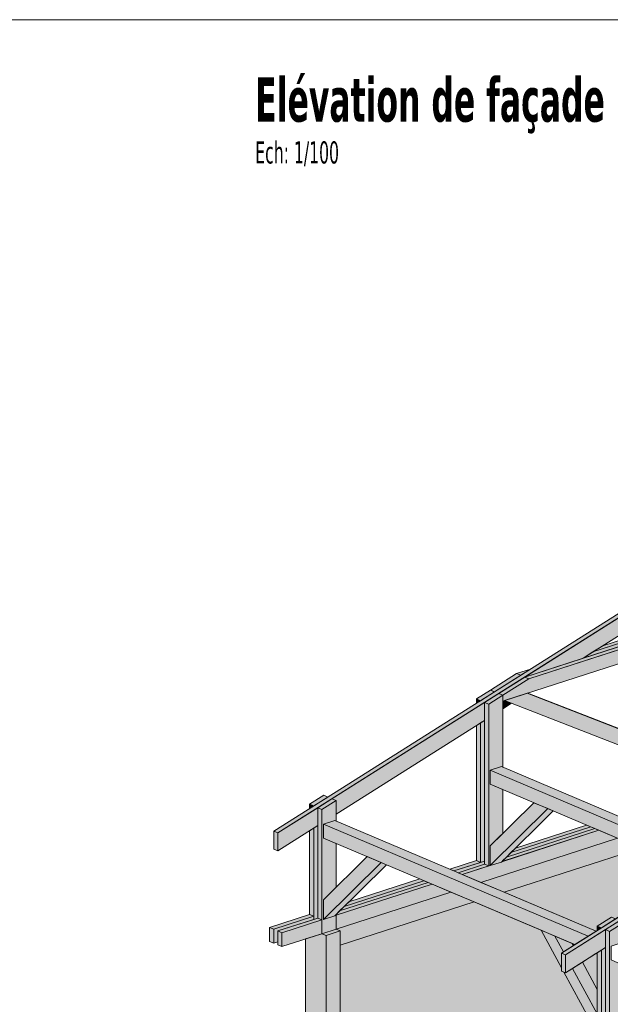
# Model space of a CAD drawing. Header units: millimetres. Extents: x 0 to 1517, y -116 to 725.
# Tile 489 of 501: x 1217 to 1281, y 353 to 458. Entities that reach past the tile are written whole.
import ezdxf

# ---------------------------------------------------------------- set-up
doc = ezdxf.new("R2010")
doc.units = ezdxf.units.MM
doc.layers.add('Ech.1_100', color=7, linetype='Continuous')
doc.layers.add('Ech.1_75', color=7, linetype='Continuous')
doc.styles.add('tahoma-', font='txt', dxfattribs={"height": 1})
doc.styles.add('tahoma-b', font='txt', dxfattribs={"height": 1})

msp = doc.modelspace()

# ---------------------------------------------------------------- hatches: boundary and pattern name
at = {"layer": 'Ech.1_75', "linetype": 'Continuous', "lineweight": 5, "true_color": 0xd4c4b3, "transparency": 33554687}
for points in [[(1244.607, 371.219), (1245.045, 371.033), (1341.219, 431.754), (1340.781, 431.94), (1244.607, 371.219)], [(1275.297, 358.209), (1275.736, 358.023), (1371.91, 418.744), (1371.471, 418.93), (1275.297, 358.209)], [(1271.396, 387.67), (1277.608, 389.677), (1299.535, 403.521), (1299.535, 405.436), (1271.396, 387.67)], [(1300.124, 396.623), (1271.834, 387.484), (1269.053, 385.728), (1269.053, 385.099), (1300.124, 395.137), (1300.124, 396.623)], [(1271.834, 387.484), (1299.974, 396.575), (1299.535, 396.761), (1271.396, 387.67), (1271.834, 387.484)], [(1299.535, 397.088), (1278.67, 390.347), (1277.608, 389.677), (1299.535, 396.761), (1299.535, 397.088)], [(1298.658, 397.132), (1279.733, 391.018), (1278.67, 390.347), (1299.097, 396.946), (1298.658, 397.132)], [(1267.738, 386.286), (1268.176, 386.1), (1270.958, 387.856), (1270.519, 388.041), (1267.738, 386.286)], [(1272.02, 388.526), (1270.519, 388.041), (1270.958, 387.856), (1272.02, 388.526)], [(1271.834, 387.484), (1271.396, 387.67), (1268.615, 385.914), (1269.053, 385.728), (1271.834, 387.484)], [(1271.725, 385.962), (1271.672, 385.945), (1271.688, 385.939), (1271.725, 385.962)], [(1250.821, 374.679), (1251.259, 374.493), (1251.259, 373.041), (1267.108, 383.047), (1267.108, 384.963), (1250.821, 374.679)], [(1269.24, 385.159), (1269.053, 385.099), (1269.053, 384.275), (1269.99, 384.867), (1269.24, 385.159)], [(1245.045, 369.118), (1249.314, 371.813), (1249.314, 373.728), (1245.045, 371.033), (1245.045, 369.118)], [(1245.045, 371.033), (1244.607, 371.219), (1244.607, 369.303), (1245.045, 369.118), (1245.045, 371.033)], [(1267.697, 367.567), (1264.707, 366.601), (1266.697, 365.757), (1281.296, 370.474), (1279.306, 371.317), (1268.937, 367.968), (1268.903, 367.933), (1267.697, 367.544), (1267.697, 367.567)], [(1278.867, 371.503), (1269.429, 368.454), (1269.053, 368.082), (1269.053, 368.005), (1279.306, 371.317), (1278.867, 371.503)], [(1278.429, 371.689), (1269.921, 368.941), (1269.429, 368.454), (1278.867, 371.503), (1278.429, 371.689)], [(1269.921, 368.941), (1278.429, 371.689), (1277.99, 371.875), (1270.413, 369.427), (1269.921, 368.941)], [(1266.231, 368.076), (1263.391, 367.159), (1263.83, 366.973), (1266.67, 367.89), (1266.231, 368.076)], [(1267.108, 368.032), (1263.83, 366.973), (1264.268, 366.787), (1267.108, 367.704), (1267.108, 368.032)], [(1267.108, 367.704), (1264.268, 366.787), (1264.707, 366.601), (1267.547, 367.518), (1267.108, 367.704)], [(1251.259, 362.257), (1261.511, 365.569), (1261.073, 365.755), (1251.635, 362.706), (1251.259, 362.334), (1251.259, 362.257)], [(1260.635, 365.94), (1252.127, 363.192), (1251.635, 362.706), (1261.073, 365.755), (1260.635, 365.94)], [(1252.127, 363.192), (1260.635, 365.94), (1260.196, 366.126), (1252.619, 363.678), (1252.127, 363.192)], [(1251.259, 360.77), (1263.501, 364.725), (1261.511, 365.569), (1251.259, 362.257), (1251.259, 360.77)], [(1248.437, 362.327), (1244.168, 360.948), (1244.607, 360.762), (1248.876, 362.142), (1248.437, 362.327)], [(1248.876, 362.142), (1244.607, 360.762), (1244.607, 359.276), (1245.045, 359.418), (1245.045, 360.577), (1248.876, 361.814), (1248.876, 362.142)], [(1249.314, 361.956), (1245.045, 360.577), (1245.484, 360.391), (1249.752, 361.77), (1249.314, 361.956)], [(1245.484, 358.904), (1249.752, 360.283), (1249.752, 361.77), (1245.484, 360.391), (1245.484, 358.904)], [(1244.168, 359.462), (1244.607, 359.276), (1244.607, 360.762), (1244.168, 360.948), (1244.168, 359.462)], [(1245.045, 359.09), (1245.484, 358.904), (1245.484, 360.391), (1245.045, 360.577), (1245.045, 359.09)], [(1275.736, 356.108), (1280.005, 358.803), (1280.005, 360.719), (1275.736, 358.023), (1275.736, 356.108)], [(1275.736, 358.023), (1275.297, 358.209), (1275.297, 356.294), (1275.736, 356.108), (1275.736, 358.023)]]:
    msp.add_hatch(color=9, dxfattribs=at).paths.add_polyline_path(points)
at = {"layer": 'Ech.1_75', "linetype": 'Continuous', "lineweight": 5, "true_color": 0xe0c8b3, "transparency": 33554687}
for points in [[(1268.176, 386.1), (1267.738, 386.286), (1266.231, 385.334), (1266.67, 385.148), (1268.176, 386.1)], [(1267.108, 384.963), (1267.547, 384.777), (1269.053, 385.728), (1268.615, 385.914), (1267.108, 384.963)], [(1267.697, 377.724), (1268.903, 378.114), (1269.053, 378.05), (1269.053, 385.728), (1267.547, 384.777), (1267.547, 367.518), (1267.697, 367.567), (1267.697, 369.646), (1269.053, 370.987), (1269.053, 375.663), (1267.697, 376.238), (1267.697, 377.724)], [(1266.67, 385.148), (1266.231, 385.334), (1266.231, 384.872), (1266.67, 385.148)], [(1267.547, 384.777), (1267.108, 384.963), (1267.108, 367.704), (1267.547, 367.518), (1267.547, 384.777)], [(1266.231, 368.076), (1266.67, 367.89), (1266.67, 382.771), (1266.231, 382.494), (1266.231, 368.076)], [(1266.67, 367.89), (1267.108, 368.032), (1267.108, 383.047), (1266.67, 382.771), (1266.67, 367.89)], [(1250.382, 374.865), (1249.944, 375.051), (1248.437, 374.1), (1248.876, 373.914), (1250.382, 374.865)], [(1248.876, 373.914), (1248.437, 374.1), (1248.437, 373.637), (1248.876, 373.914)], [(1251.259, 374.493), (1250.821, 374.679), (1249.314, 373.728), (1249.752, 373.542), (1251.259, 374.493)], [(1249.752, 360.283), (1251.259, 360.77), (1251.259, 362.334), (1251.108, 362.185), (1249.903, 361.795), (1249.903, 363.898), (1251.259, 365.238), (1251.259, 369.915), (1249.903, 370.489), (1249.903, 371.976), (1251.108, 372.365), (1251.259, 372.301), (1251.259, 374.493), (1249.752, 373.542), (1249.752, 360.283)], [(1249.752, 373.542), (1249.314, 373.728), (1249.314, 361.956), (1249.752, 361.77), (1249.752, 373.542)], [(1248.437, 362.327), (1248.876, 362.142), (1248.876, 371.536), (1248.437, 371.259), (1248.437, 362.327)], [(1248.876, 361.814), (1249.314, 361.956), (1249.314, 371.813), (1248.876, 371.536), (1248.876, 361.814)], [(1268.937, 367.968), (1269.053, 368.005), (1269.053, 368.082), (1268.937, 367.968)], [(1281.073, 361.856), (1280.634, 362.042), (1279.128, 361.09), (1279.566, 360.904), (1281.073, 361.856)], [(1280.005, 360.719), (1280.443, 360.533), (1281.95, 361.484), (1281.511, 361.67), (1280.005, 360.719)], [(1280.594, 358.966), (1281.799, 359.356), (1281.95, 359.292), (1281.95, 361.484), (1280.443, 360.533), (1280.443, 310.238), (1281.95, 310.724), (1281.95, 349.324), (1281.799, 349.176), (1280.594, 348.786), (1280.594, 350.888), (1281.95, 352.229), (1281.95, 356.905), (1280.594, 357.48), (1280.594, 358.966)], [(1279.566, 360.904), (1279.128, 361.09), (1279.128, 360.628), (1279.566, 360.904)], [(1280.443, 360.533), (1280.005, 360.719), (1280.005, 348.946), (1280.443, 348.761), (1280.443, 360.533)], [(1279.128, 349.318), (1279.566, 349.132), (1279.566, 358.527), (1279.128, 358.25), (1279.128, 349.318)], [(1279.566, 348.805), (1280.005, 348.946), (1280.005, 358.803), (1279.566, 358.527), (1279.566, 348.805)]]:
    msp.add_hatch(color=9, dxfattribs=at).paths.add_polyline_path(points)
at = {"layer": 'Ech.1_75', "linetype": 'Continuous', "lineweight": 5, "true_color": 0xe0d9d1, "transparency": 33554687}
for points in [[(1293.248, 375.822), (1295.658, 376.6), (1271.65, 385.938), (1269.24, 385.159), (1293.248, 375.822)], [(1271.672, 385.945), (1271.65, 385.938), (1295.658, 376.6), (1295.22, 376.786), (1271.672, 385.945)], [(1295.22, 376.786), (1295.241, 376.793), (1271.703, 385.948), (1271.688, 385.939), (1295.22, 376.786)], [(1271.703, 385.948), (1294.781, 376.972), (1294.343, 377.158), (1271.718, 385.958), (1271.703, 385.948)], [(1273.852, 373.629), (1272.364, 374.26), (1267.697, 369.646), (1267.697, 367.544), (1273.852, 373.629)], [(1267.697, 367.544), (1268.903, 367.933), (1274.42, 373.388), (1273.852, 373.629), (1267.697, 367.544)], [(1256.058, 367.88), (1254.57, 368.511), (1249.903, 363.898), (1249.903, 361.795), (1256.058, 367.88)], [(1249.903, 361.795), (1251.108, 362.185), (1256.626, 367.64), (1256.058, 367.88), (1249.903, 361.795)], [(1274.612, 360.016), (1273.124, 360.646), (1275.297, 356.655), (1275.297, 358.209), (1275.519, 358.349), (1274.612, 360.016)], [(1276.455, 359.234), (1274.612, 360.016), (1275.519, 358.349), (1276.574, 359.015), (1276.455, 359.234)], [(1275.736, 356.108), (1275.553, 356.186), (1279.128, 349.62), (1279.128, 351.722), (1276.483, 356.58), (1275.736, 356.108)], [(1277.538, 357.246), (1276.483, 356.58), (1279.128, 351.722), (1279.128, 354.325), (1277.538, 357.246)]]:
    msp.add_hatch(color=254, dxfattribs=at).paths.add_polyline_path(points)
at = {"layer": 'Ech.1_75', "linetype": 'Continuous', "lineweight": 5, "true_color": 0xe3bbbb, "transparency": 33554687}
for points in [[(1268.903, 378.114), (1267.697, 377.724), (1290.738, 367.958), (1291.591, 368.497), (1268.903, 378.114)], [(1267.697, 376.238), (1289.329, 367.069), (1290.738, 367.958), (1267.697, 377.724), (1267.697, 376.238)], [(1251.108, 372.365), (1249.903, 371.976), (1278.142, 360.006), (1278.996, 360.544), (1251.108, 372.365)], [(1278.142, 360.006), (1249.903, 371.976), (1249.903, 370.489), (1276.734, 359.116), (1278.142, 360.006)], [(1278.987, 358.161), (1279.128, 358.101), (1279.128, 358.25), (1278.987, 358.161)]]:
    msp.add_hatch(color=9, dxfattribs=at).paths.add_polyline_path(points)
at = {"layer": 'Ech.1_75', "linetype": 'Continuous', "lineweight": 5, "true_color": 0xf3f3f3, "transparency": 33554687}
for points in [[(1269.184, 364.703), (1283.783, 369.419), (1281.296, 370.474), (1266.697, 365.757), (1269.184, 364.703)], [(1251.698, 359.054), (1265.989, 363.671), (1263.501, 364.725), (1251.259, 360.77), (1251.698, 360.584), (1251.698, 359.054)], [(1251.259, 360.77), (1249.752, 360.283), (1250.191, 360.098), (1251.698, 360.584), (1251.259, 360.77)], [(1250.191, 322.937), (1251.698, 323.424), (1251.698, 360.584), (1250.191, 360.098), (1250.191, 322.937)], [(1247.999, 322.556), (1249.753, 323.123), (1250.191, 322.937), (1250.191, 360.098), (1249.752, 360.283), (1247.999, 359.717), (1247.999, 322.556)]]:
    msp.add_hatch(color=7, dxfattribs=at).paths.add_polyline_path(points)
at = {"layer": 'Ech.1_75', "linetype": 'Continuous', "lineweight": 5, "true_color": 0xfdfdfd, "transparency": 33554687}
for points in [[(1283.783, 369.419), (1269.184, 364.703), (1278.996, 360.544), (1279.128, 360.628), (1279.128, 361.09), (1280.634, 362.042), (1281.073, 361.856), (1289.329, 367.069), (1283.783, 369.419)], [(1279.128, 346.849), (1276.174, 345.895), (1275.736, 346.081), (1275.736, 346.408), (1275.297, 346.267), (1274.859, 346.453), (1274.859, 347.939), (1279.128, 349.318), (1279.128, 349.62), (1275.553, 356.186), (1275.297, 356.294), (1275.297, 356.655), (1273.124, 360.646), (1265.989, 363.671), (1251.698, 359.054), (1251.698, 323.751), (1279.128, 332.613), (1279.128, 346.849)], [(1276.734, 359.116), (1276.455, 359.234), (1276.574, 359.015), (1276.734, 359.116)], [(1279.128, 358.101), (1278.987, 358.161), (1277.538, 357.246), (1279.128, 354.325), (1279.128, 358.101)]]:
    msp.add_hatch(color=7, dxfattribs=at).paths.add_polyline_path(points)

# ---------------------------------------------------------------- linework, layer by layer
at = {"layer": 'Ech.1_100', "color": 7, "linetype": 'Continuous', "lineweight": 5}
msp.add_lwpolyline([(1510.917, 244.798), (1510.917, 457.821), (933.687, 457.821), (933.687, 244.798), (1510.917, 244.798)], close=True, dxfattribs=at)
at = {"layer": 'Ech.1_75', "color": 7, "linetype": 'Continuous', "lineweight": 5}
for points in [[(1244.607, 371.219), (1245.045, 371.033), (1341.219, 431.754), (1340.781, 431.94), (1244.607, 371.219)], [(1275.297, 358.209), (1275.736, 358.023), (1371.91, 418.744), (1371.471, 418.93), (1275.297, 358.209)], [(1271.396, 387.67), (1277.608, 389.677), (1299.535, 403.521), (1299.535, 405.436), (1271.396, 387.67)], [(1300.124, 396.623), (1271.834, 387.484), (1269.053, 385.728), (1269.053, 385.099), (1300.124, 395.137), (1300.124, 396.623)], [(1271.834, 387.484), (1299.974, 396.575), (1299.535, 396.761), (1271.396, 387.67), (1271.834, 387.484)], [(1299.535, 397.088), (1278.67, 390.347), (1277.608, 389.677), (1299.535, 396.761), (1299.535, 397.088)], [(1298.658, 397.132), (1279.733, 391.018), (1278.67, 390.347), (1299.097, 396.946), (1298.658, 397.132)], [(1267.738, 386.286), (1268.176, 386.1), (1270.958, 387.856), (1270.519, 388.041), (1267.738, 386.286)], [(1272.02, 388.526), (1270.519, 388.041), (1270.958, 387.856), (1272.02, 388.526)], [(1271.834, 387.484), (1271.396, 387.67), (1268.615, 385.914), (1269.053, 385.728), (1271.834, 387.484)], [(1268.176, 386.1), (1267.738, 386.286), (1266.231, 385.334), (1266.67, 385.148), (1268.176, 386.1)], [(1267.108, 384.963), (1267.547, 384.777), (1269.053, 385.728), (1268.615, 385.914), (1267.108, 384.963)], [(1267.697, 377.724), (1268.903, 378.114), (1269.053, 378.05), (1269.053, 385.728), (1267.547, 384.777), (1267.547, 367.518), (1267.697, 367.567), (1267.697, 369.646), (1269.053, 370.987), (1269.053, 375.663), (1267.697, 376.238), (1267.697, 377.724)], [(1293.248, 375.822), (1295.658, 376.6), (1271.65, 385.938), (1269.24, 385.159), (1293.248, 375.822)], [(1271.672, 385.945), (1271.65, 385.938), (1295.658, 376.6), (1295.22, 376.786), (1271.672, 385.945)], [(1271.725, 385.962), (1271.672, 385.945), (1271.688, 385.939), (1271.725, 385.962)], [(1295.22, 376.786), (1295.241, 376.793), (1271.703, 385.948), (1271.688, 385.939), (1295.22, 376.786)], [(1271.703, 385.948), (1294.781, 376.972), (1294.343, 377.158), (1271.718, 385.958), (1271.703, 385.948)], [(1250.821, 374.679), (1251.259, 374.493), (1251.259, 373.041), (1267.108, 383.047), (1267.108, 384.963), (1250.821, 374.679)], [(1266.67, 385.148), (1266.231, 385.334), (1266.231, 384.872), (1266.67, 385.148)], [(1267.547, 384.777), (1267.108, 384.963), (1267.108, 367.704), (1267.547, 367.518), (1267.547, 384.777)], [(1269.24, 385.159), (1269.053, 385.099), (1269.053, 384.275), (1269.99, 384.867), (1269.24, 385.159)], [(1266.231, 368.076), (1266.67, 367.89), (1266.67, 382.771), (1266.231, 382.494), (1266.231, 368.076)], [(1266.67, 367.89), (1267.108, 368.032), (1267.108, 383.047), (1266.67, 382.771), (1266.67, 367.89)], [(1268.903, 378.114), (1267.697, 377.724), (1290.738, 367.958), (1291.591, 368.497), (1268.903, 378.114)], [(1267.697, 376.238), (1289.329, 367.069), (1290.738, 367.958), (1267.697, 377.724), (1267.697, 376.238)], [(1250.382, 374.865), (1249.944, 375.051), (1248.437, 374.1), (1248.876, 373.914), (1250.382, 374.865)], [(1248.876, 373.914), (1248.437, 374.1), (1248.437, 373.637), (1248.876, 373.914)], [(1251.259, 374.493), (1250.821, 374.679), (1249.314, 373.728), (1249.752, 373.542), (1251.259, 374.493)], [(1249.752, 360.283), (1251.259, 360.77), (1251.259, 362.334), (1251.108, 362.185), (1249.903, 361.795), (1249.903, 363.898), (1251.259, 365.238), (1251.259, 369.915), (1249.903, 370.489), (1249.903, 371.976), (1251.108, 372.365), (1251.259, 372.301), (1251.259, 374.493), (1249.752, 373.542), (1249.752, 360.283)], [(1273.852, 373.629), (1272.364, 374.26), (1267.697, 369.646), (1267.697, 367.544), (1273.852, 373.629)], [(1245.045, 369.118), (1249.314, 371.813), (1249.314, 373.728), (1245.045, 371.033), (1245.045, 369.118)], [(1249.752, 373.542), (1249.314, 373.728), (1249.314, 361.956), (1249.752, 361.77), (1249.752, 373.542)], [(1267.697, 367.544), (1268.903, 367.933), (1274.42, 373.388), (1273.852, 373.629), (1267.697, 367.544)], [(1251.108, 372.365), (1249.903, 371.976), (1278.142, 360.006), (1278.996, 360.544), (1251.108, 372.365)], [(1278.142, 360.006), (1249.903, 371.976), (1249.903, 370.489), (1276.734, 359.116), (1278.142, 360.006)], [(1245.045, 371.033), (1244.607, 371.219), (1244.607, 369.303), (1245.045, 369.118), (1245.045, 371.033)], [(1248.437, 362.327), (1248.876, 362.142), (1248.876, 371.536), (1248.437, 371.259), (1248.437, 362.327)], [(1248.876, 361.814), (1249.314, 361.956), (1249.314, 371.813), (1248.876, 371.536), (1248.876, 361.814)], [(1267.697, 367.567), (1264.707, 366.601), (1266.697, 365.757), (1281.296, 370.474), (1279.306, 371.317), (1268.937, 367.968), (1268.903, 367.933), (1267.697, 367.544), (1267.697, 367.567)], [(1278.867, 371.503), (1269.429, 368.454), (1269.053, 368.082), (1269.053, 368.005), (1279.306, 371.317), (1278.867, 371.503)], [(1278.429, 371.689), (1269.921, 368.941), (1269.429, 368.454), (1278.867, 371.503), (1278.429, 371.689)], [(1269.921, 368.941), (1278.429, 371.689), (1277.99, 371.875), (1270.413, 369.427), (1269.921, 368.941)], [(1269.184, 364.703), (1283.783, 369.419), (1281.296, 370.474), (1266.697, 365.757), (1269.184, 364.703)], [(1283.783, 369.419), (1269.184, 364.703), (1278.996, 360.544), (1279.128, 360.628), (1279.128, 361.09), (1280.634, 362.042), (1281.073, 361.856), (1289.329, 367.069), (1283.783, 369.419)], [(1256.058, 367.88), (1254.57, 368.511), (1249.903, 363.898), (1249.903, 361.795), (1256.058, 367.88)], [(1249.903, 361.795), (1251.108, 362.185), (1256.626, 367.64), (1256.058, 367.88), (1249.903, 361.795)], [(1266.231, 368.076), (1263.391, 367.159), (1263.83, 366.973), (1266.67, 367.89), (1266.231, 368.076)], [(1267.108, 368.032), (1263.83, 366.973), (1264.268, 366.787), (1267.108, 367.704), (1267.108, 368.032)], [(1268.937, 367.968), (1269.053, 368.005), (1269.053, 368.082), (1268.937, 367.968)], [(1267.108, 367.704), (1264.268, 366.787), (1264.707, 366.601), (1267.547, 367.518), (1267.108, 367.704)], [(1251.259, 362.257), (1261.511, 365.569), (1261.073, 365.755), (1251.635, 362.706), (1251.259, 362.334), (1251.259, 362.257)], [(1260.635, 365.94), (1252.127, 363.192), (1251.635, 362.706), (1261.073, 365.755), (1260.635, 365.94)], [(1252.127, 363.192), (1260.635, 365.94), (1260.196, 366.126), (1252.619, 363.678), (1252.127, 363.192)], [(1251.259, 360.77), (1263.501, 364.725), (1261.511, 365.569), (1251.259, 362.257), (1251.259, 360.77)], [(1251.698, 359.054), (1265.989, 363.671), (1263.501, 364.725), (1251.259, 360.77), (1251.698, 360.584), (1251.698, 359.054)], [(1279.128, 346.849), (1276.174, 345.895), (1275.736, 346.081), (1275.736, 346.408), (1275.297, 346.267), (1274.859, 346.453), (1274.859, 347.939), (1279.128, 349.318), (1279.128, 349.62), (1275.553, 356.186), (1275.297, 356.294), (1275.297, 356.655), (1273.124, 360.646), (1265.989, 363.671), (1251.698, 359.054), (1251.698, 323.751), (1279.128, 332.613), (1279.128, 346.849)], [(1248.437, 362.327), (1244.168, 360.948), (1244.607, 360.762), (1248.876, 362.142), (1248.437, 362.327)], [(1248.876, 362.142), (1244.607, 360.762), (1244.607, 359.276), (1245.045, 359.418), (1245.045, 360.577), (1248.876, 361.814), (1248.876, 362.142)], [(1249.314, 361.956), (1245.045, 360.577), (1245.484, 360.391), (1249.752, 361.77), (1249.314, 361.956)], [(1245.484, 358.904), (1249.752, 360.283), (1249.752, 361.77), (1245.484, 360.391), (1245.484, 358.904)], [(1281.073, 361.856), (1280.634, 362.042), (1279.128, 361.09), (1279.566, 360.904), (1281.073, 361.856)], [(1280.005, 360.719), (1280.443, 360.533), (1281.95, 361.484), (1281.511, 361.67), (1280.005, 360.719)], [(1280.594, 358.966), (1281.799, 359.356), (1281.95, 359.292), (1281.95, 361.484), (1280.443, 360.533), (1280.443, 310.238), (1281.95, 310.724), (1281.95, 349.324), (1281.799, 349.176), (1280.594, 348.786), (1280.594, 350.888), (1281.95, 352.229), (1281.95, 356.905), (1280.594, 357.48), (1280.594, 358.966)], [(1244.168, 359.462), (1244.607, 359.276), (1244.607, 360.762), (1244.168, 360.948), (1244.168, 359.462)], [(1245.045, 359.09), (1245.484, 358.904), (1245.484, 360.391), (1245.045, 360.577), (1245.045, 359.09)], [(1251.259, 360.77), (1249.752, 360.283), (1250.191, 360.098), (1251.698, 360.584), (1251.259, 360.77)], [(1250.191, 322.937), (1251.698, 323.424), (1251.698, 360.584), (1250.191, 360.098), (1250.191, 322.937)], [(1274.612, 360.016), (1273.124, 360.646), (1275.297, 356.655), (1275.297, 358.209), (1275.519, 358.349), (1274.612, 360.016)], [(1275.736, 356.108), (1280.005, 358.803), (1280.005, 360.719), (1275.736, 358.023), (1275.736, 356.108)], [(1279.566, 360.904), (1279.128, 361.09), (1279.128, 360.628), (1279.566, 360.904)], [(1280.443, 360.533), (1280.005, 360.719), (1280.005, 348.946), (1280.443, 348.761), (1280.443, 360.533)], [(1247.999, 322.556), (1249.753, 323.123), (1250.191, 322.937), (1250.191, 360.098), (1249.752, 360.283), (1247.999, 359.717), (1247.999, 322.556)], [(1276.455, 359.234), (1274.612, 360.016), (1275.519, 358.349), (1276.574, 359.015), (1276.455, 359.234)], [(1276.734, 359.116), (1276.455, 359.234), (1276.574, 359.015), (1276.734, 359.116)], [(1279.128, 349.318), (1279.566, 349.132), (1279.566, 358.527), (1279.128, 358.25), (1279.128, 349.318)], [(1279.566, 348.805), (1280.005, 348.946), (1280.005, 358.803), (1279.566, 358.527), (1279.566, 348.805)], [(1275.736, 358.023), (1275.297, 358.209), (1275.297, 356.294), (1275.736, 356.108), (1275.736, 358.023)], [(1279.128, 358.101), (1278.987, 358.161), (1277.538, 357.246), (1279.128, 354.325), (1279.128, 358.101)], [(1278.987, 358.161), (1279.128, 358.101), (1279.128, 358.25), (1278.987, 358.161)], [(1275.736, 356.108), (1275.553, 356.186), (1279.128, 349.62), (1279.128, 351.722), (1276.483, 356.58), (1275.736, 356.108)], [(1277.538, 357.246), (1276.483, 356.58), (1279.128, 351.722), (1279.128, 354.325), (1277.538, 357.246)]]:
    msp.add_lwpolyline(points, close=True, dxfattribs=at)

# ---------------------------------------------------------------- next in the draw order: texts
at = {"layer": 'Ech.1_100', "color": 7, "linetype": 'Continuous', "insert": (1242.634, 451.684), "char_height": 5, "attachment_point": 1, "style": 'tahoma-b', "bg_fill": 3, "box_fill_scale": 1.15, "bg_fill_color": 256, "bg_fill_true_color": 13158600, "bg_fill_transparency": 33554687}
msp.add_mtext('\\A1;\\fTahoma|b1|i0;\\W0.600000;\\H4.742800;Elévation de façade NORD', dxfattribs=at)

# ---------------------------------------------------------------- next in the draw order: texts
at = {"layer": 'Ech.1_100', "color": 7, "linetype": 'Continuous', "insert": (1242.634, 444.837), "char_height": 2.5, "attachment_point": 1, "style": 'tahoma-', "bg_fill": 3, "box_fill_scale": 1.15, "bg_fill_color": 256, "bg_fill_true_color": 13158600, "bg_fill_transparency": 33554687}
msp.add_mtext('\\A1;\\fTahoma|b0|i0;\\W0.600000;\\H2.358900;Ech: 1/100', dxfattribs=at)

# ---------------------------------------------------------------- next in the draw order: texts
msp.add_mtext('\\A1;\\fTahoma|b0|i0;\\W0.600000;\\H2.358900;Ech: 1/100', dxfattribs=at)

doc.saveas('drawing.dxf')
